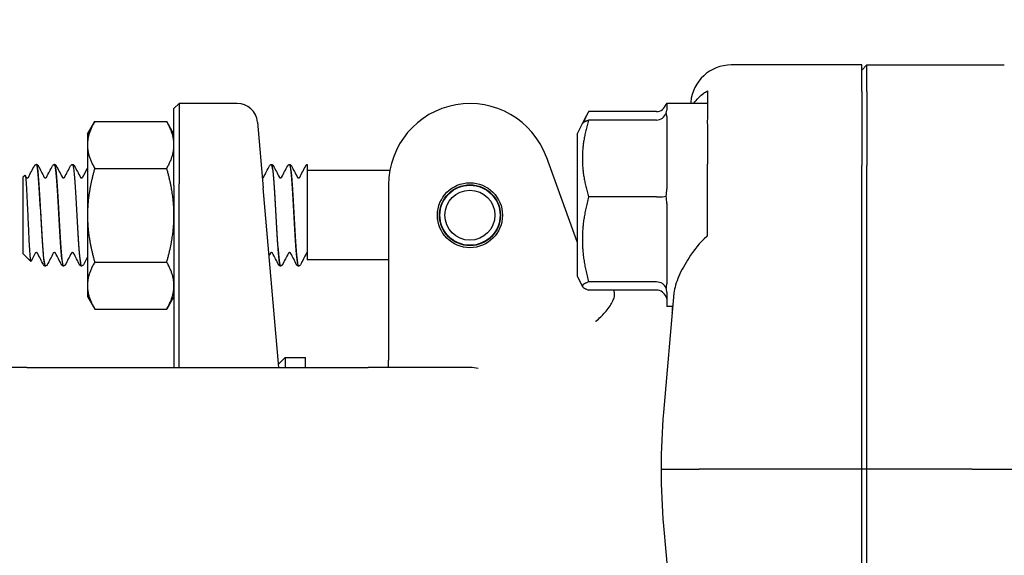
# Model space of a CAD drawing. Header units: inches. Extents: x 5 to 1128, y -85 to 748.
# Tile 366 of 656: x 438.32 to 441.35, y 696.62 to 698.27. Entities that reach past the tile are written whole.
import ezdxf

# ---------------------------------------------------------------- set-up
doc = ezdxf.new("R2010")
doc.units = ezdxf.units.IN
doc.header["$LTSCALE"] = 32
doc.header["$MEASUREMENT"] = 0
doc.layers.add('Dimension (ANSI)', color=7, linetype='Continuous', lineweight=25)
doc.layers.add('Visible (ANSI)', color=7, linetype='Continuous', lineweight=30)
doc.styles.add('Note Text (ANSI)', font='tahoma.ttf')
doc.dimstyles.new('SB Fraction-16 (ANSI)', dxfattribs={"dimscale": 32, "dimtxt": 0.125, "dimasz": 0.098425, "dimexe": 0.125, "dimexo": 0.0625, "dimgap": 0.031496, "dimtad": 0, "dimtih": 1, "dimtoh": 1, "dimdec": 4, "dimrnd": 1e-08, "dimzin": 0, "dimdsep": 46, "dimlunit": 5, "dimtxsty": 'Note Text (ANSI)', "dimcen": 0.09, "dimdle": 0.393701, "dimclrd": 256, "dimclre": 256, "dimclrt": 256, "dimadec": 0, "dimazin": 3, "dimtfac": 0.96, "dimtofl": 0, "dimtmove": 0, "dimatfit": 3, "dimfxl": 1, "dimfrac": 2, "dimtolj": 1, "dimtzin": 12, "dimlwd": -1, "dimlwe": -1, "dimarcsym": 0})

# ---------------------------------------------------------------- blocks, each defined once
blk = doc.blocks.new('*D19')
at = {"layer": 'Defpoints', "color": 0, "transparency": 16777216}
for p in [(455.7806, 700.4398), (292.0011, 552.4398), (455.7806, 552.4398)]:
    blk.add_point(p, dxfattribs=at)
at = {"layer": 'Dimension (ANSI)', "transparency": 16777216}
for p, q in [((453.7806, 700.4398), (288.0011, 700.4398)), ((292.0011, 697.2902), (292.0011, 636.039)), ((292.0011, 555.5894), (292.0011, 629.8406)), ((453.7806, 552.4398), (288.0011, 552.4398))]:
    blk.add_line(p, q, dxfattribs=at)
for points in [[(291.4762, 697.2902), (292.526, 697.2902), (292.0011, 700.4398)], [(291.4762, 555.5894), (292.526, 555.5894), (292.0011, 552.4398)]]:
    blk.add_solid(points, dxfattribs=at)
at = {"layer": 'Dimension (ANSI)', "transparency": 16777216, "insert": (287.899, 635.0311), "char_height": 4, "attachment_point": 1, "style": 'Note Text (ANSI)'}
blk.add_mtext('\\A1;148', dxfattribs=at)

msp = doc.modelspace()

# ---------------------------------------------------------------- linework, layer by layer
at = {"layer": 'Visible (ANSI)'}
for p, q in [((440.90792, 698.13279), (440.50632, 698.13279)), ((440.92354, 698.13279), (440.90792, 698.11711)), ((440.90792, 698.05101), (440.90792, 698.13279)), ((440.92354, 698.05101), (440.92354, 698.13279)), ((440.92354, 698.13279), (441.34589, 698.13279)), ((440.90792, 698.05101), (440.90792, 697.82375)), ((440.92354, 698.05101), (440.92354, 697.82375)), ((440.38171, 698.01821), (440.38134, 698.01404)), ((440.43292, 698.03213), (440.43292, 697.96579)), ((438.79292, 697.99842), (438.80854, 698.01404)), ((438.79292, 697.76217), (438.79292, 697.99842)), ((438.80854, 698.01404), (438.80854, 697.76654)), ((438.98722, 698.01404), (438.80854, 698.01404)), ((440.27667, 697.98912), (440.06788, 697.98912)), ((440.30792, 698.01404), (440.30792, 697.99359)), ((440.43292, 698.01404), (440.30792, 698.01404)), ((438.52692, 697.92029), (438.54925, 697.95897)), ((438.54925, 697.95897), (438.77059, 697.95897)), ((438.79292, 697.92029), (438.77059, 697.95897)), ((439.04949, 697.95699), (439.0672, 697.75449)), ((440.04902, 697.9525), (440.06147, 697.97739)), ((440.27667, 697.96317), (440.06788, 697.96317)), ((440.30792, 697.97444), (440.30792, 697.75128)), ((440.03292, 697.92029), (440.04902, 697.9525)), ((440.43292, 697.94927), (440.43292, 697.82747)), ((438.52692, 697.92029), (438.52692, 697.8868)), ((440.03292, 697.92029), (440.03292, 697.48279)), ((438.52692, 697.8868), (438.52692, 697.67029)), ((440.03292, 697.58832), (439.93784, 697.84955)), ((438.36994, 697.82654), (438.36936, 697.82654)), ((438.42555, 697.82654), (438.42497, 697.82654)), ((438.48116, 697.82654), (438.48058, 697.82654)), ((438.54925, 697.81463), (438.77059, 697.81463)), ((439.09289, 697.82654), (439.0923, 697.82654)), ((439.1485, 697.82654), (439.14791, 697.82654)), ((439.20292, 697.82648), (439.20292, 697.81011)), ((439.20292, 697.81011), (439.20292, 697.69871)), ((439.45678, 697.80779), (439.20292, 697.80779)), ((440.43292, 697.60661), (440.43292, 697.82747)), ((440.90792, 696.88904), (440.90792, 697.82375)), ((440.92354, 696.88904), (440.92354, 697.82375)), ((438.32792, 697.78756), (438.33424, 697.79388)), ((438.32792, 697.78756), (438.32792, 697.55302)), ((438.79292, 697.76217), (438.79292, 697.20154)), ((438.80854, 697.20154), (438.80854, 697.76654)), ((439.11558, 697.20154), (439.0672, 697.75449)), ((439.45292, 697.76404), (439.45292, 697.4172)), ((440.27667, 697.7267), (440.06788, 697.7267)), ((439.20292, 697.69871), (439.20292, 697.53279)), ((440.30792, 697.70613), (440.30792, 697.45923)), ((438.52692, 697.67029), (438.52692, 697.45378)), ((438.32792, 697.55302), (438.35252, 697.52841)), ((439.45292, 697.53279), (439.20292, 697.53279)), ((438.39775, 697.51404), (438.39716, 697.51404)), ((438.45336, 697.51404), (438.45278, 697.51404)), ((438.50897, 697.51404), (438.50839, 697.51404)), ((438.54925, 697.52595), (438.77059, 697.52595)), ((439.12069, 697.51404), (439.12011, 697.51404)), ((439.1763, 697.51404), (439.17572, 697.51404)), ((440.03292, 697.48279), (440.04902, 697.45059)), ((438.52692, 697.45378), (438.52692, 697.42029)), ((440.27667, 697.46507), (440.06788, 697.46507)), ((438.52692, 697.42029), (438.54925, 697.38162)), ((438.79292, 697.42029), (438.77059, 697.38162)), ((439.45292, 697.4172), (439.45292, 697.22467)), ((440.27667, 697.43991), (440.06788, 697.43991)), ((440.33031, 697.43067), (440.29817, 697.06335)), ((440.30792, 697.43323), (440.30792, 697.38904)), ((438.54925, 697.38162), (438.77059, 697.38162)), ((440.32666, 697.38904), (440.30792, 697.38904)), ((439.11465, 697.21215), (439.13529, 697.23279)), ((439.13529, 697.23279), (439.13529, 697.20154)), ((439.13529, 697.23279), (439.19779, 697.23279)), ((439.19779, 697.20154), (439.19779, 697.23279)), ((438.34042, 697.20154), (438.02792, 697.20154)), ((438.34042, 697.20154), (439.39042, 697.20154)), ((439.70292, 697.20154), (439.39042, 697.20154)), ((439.45292, 697.20154), (439.45292, 697.22467)), ((440.29056, 696.88904), (440.40744, 696.88904)), ((440.90792, 696.88904), (440.40744, 696.88904)), ((440.92354, 696.88904), (440.90792, 696.88904)), ((440.90792, 695.95433), (440.90792, 696.88904)), ((440.92354, 695.95433), (440.92354, 696.88904)), ((441.24702, 696.88904), (440.92354, 696.88904)), ((441.24702, 696.88904), (441.37163, 696.88904)), ((440.29817, 696.71473), (440.33031, 696.34741))]:
    msp.add_line(p, q, dxfattribs=at)
for radius in [0.1, 0.09375, 0.0925, 0.07688]:
    msp.add_circle((439.70292, 697.67029), radius, dxfattribs=at)
for centre, radius, start, end in [((438.98722, 697.95154), 0.0625, 5, 90), ((439.70292, 697.76404), 0.25, 20, 180), ((439.70292, 697.07654), 0.125, 78.3306, 90)]:
    msp.add_arc(centre, radius, start, end, dxfattribs=at)
for centre, major_axis, ratio, start_param, end_param in [((440.50623, 698.00731), (0.01094, 0.125), 0.9961657, 0.0869335, 1.5707963), ((440.27667, 698.02506), (0, 0.03595), 0.8693335, 3.1415927, 4.3657422), ((440.27667, 697.99587), (0, -0.0327), 0.9555533, 0, 1.2241495), ((440.27667, 697.72985), (0.03125, 0), 0.1006388, 4.712389, 5.9365385), ((440.27667, 697.43551), (0.03125, 0), 0.9458753, 0.3466468, 1.5707963), ((440.27667, 697.40721), (0, 0.0327), 0.9555533, 5.0590358, 6.2831853)]:
    msp.add_ellipse(centre, major_axis=major_axis, ratio=ratio, start_param=start_param, end_param=end_param, dxfattribs=at)
for points, knots in [([(440.39168, 698.01404), (440.39961, 698.02726), (440.41021, 698.03804), (440.42519, 698.04844), (440.42891, 698.05073), (440.43292, 698.05288)], [0.72464195, 0.72464195, 0.72464195, 0.72464195, 0.90366002, 0.90366002, 0.95550669, 0.95550669, 0.95550669, 0.95550669]), ([(438.36515, 697.82447), (438.36507, 697.82438), (438.36498, 697.82428), (438.36466, 697.82388), (438.3644, 697.82351), (438.36409, 697.82295)], [-0.025931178, -0.025931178, -0.025931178, -0.025931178, -0.019551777, -0.019551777, 0, 0, 0, 0]), ([(438.36515, 697.82447), (438.36553, 697.8249), (438.36603, 697.82536), (438.36742, 697.82617), (438.36835, 697.82649), (438.36933, 697.82654)], [0, 0, 0, 0, 0.013250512, 0.013250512, 0.027054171, 0.027054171, 0.027054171, 0.027054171]), ([(438.36933, 697.82632), (438.37134, 697.8262), (438.37335, 697.81426), (438.37535, 697.79208), (438.37817, 697.76093), (438.38099, 697.71039), (438.3838, 697.66074), (438.38662, 697.61111), (438.38944, 697.56369), (438.39225, 697.53749), (438.39389, 697.52226), (438.39553, 697.51444), (438.39716, 697.51436)], [4.7095281, 4.7095281, 4.7095281, 4.7095281, 5.3893637, 5.3893637, 5.3893637, 6.3443154, 6.3443154, 6.3443154, 7.2990044, 7.2990044, 7.2990044, 7.8539816, 7.8539816, 7.8539816, 7.8539816]), ([(438.39777, 697.51425), (438.39568, 697.51438), (438.3936, 697.5274), (438.39151, 697.5513), (438.38869, 697.58349), (438.38588, 697.63454), (438.38307, 697.68402), (438.38023, 697.73395), (438.37739, 697.78092), (438.37455, 697.80585), (438.37301, 697.81933), (438.37148, 697.82627), (438.36994, 697.82633)], [-14.1400278, -14.1400278, -14.1400278, -14.1400278, -13.4320997, -13.4320997, -13.4320997, -12.4783682, -12.4783682, -12.4783682, -11.5160648, -11.5160648, -11.5160648, -10.9955743, -10.9955743, -10.9955743, -10.9955743]), ([(438.36997, 697.82654), (438.3711, 697.82648), (438.37216, 697.82606), (438.37363, 697.82507), (438.37412, 697.82455), (438.37482, 697.82363), (438.37507, 697.82321), (438.37528, 697.8228)], [0, 0, 0, 0, 0.015967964, 0.015967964, 0.031253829, 0.031253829, 0.045415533, 0.045415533, 0.045415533, 0.045415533]), ([(438.41963, 697.8228), (438.41996, 697.82344), (438.42036, 697.82411), (438.4215, 697.82521), (438.422, 697.8256), (438.42329, 697.82625), (438.4241, 697.8265), (438.42495, 697.82654)], [0, 0, 0, 0, 0.022095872, 0.022095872, 0.033561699, 0.033561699, 0.045438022, 0.045438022, 0.045438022, 0.045438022]), ([(438.42495, 697.82648), (438.42531, 697.82653), (438.42567, 697.82619), (438.42603, 697.82542), (438.42884, 697.8195), (438.43165, 697.78853), (438.43447, 697.74489), (438.43728, 697.70127), (438.44009, 697.64615), (438.4429, 697.60157), (438.44572, 697.55699), (438.44853, 697.52413), (438.45134, 697.5161), (438.45182, 697.51473), (438.4523, 697.51409), (438.45278, 697.51414)], [10.9927134, 10.9927134, 10.9927134, 10.9927134, 11.1151899, 11.1151899, 11.1151899, 12.0686082, 12.0686082, 12.0686082, 13.0217811, 13.0217811, 13.0217811, 13.9747115, 13.9747115, 13.9747115, 14.1371669, 14.1371669, 14.1371669, 14.1371669]), ([(438.45338, 697.51429), (438.45249, 697.51415), (438.4516, 697.51634), (438.45072, 697.52095), (438.44791, 697.53552), (438.44511, 697.57392), (438.4423, 697.62089), (438.4395, 697.66778), (438.4367, 697.72198), (438.4339, 697.762), (438.43112, 697.80179), (438.42834, 697.82647), (438.42555, 697.82654)], [-20.4232131, -20.4232131, -20.4232131, -20.4232131, -20.1217618, -20.1217618, -20.1217618, -19.1712317, -19.1712317, -19.1712317, -18.2223022, -18.2223022, -18.2223022, -17.2787596, -17.2787596, -17.2787596, -17.2787596]), ([(438.42558, 697.82654), (438.42671, 697.82648), (438.42778, 697.82606), (438.42925, 697.82507), (438.42973, 697.82455), (438.43044, 697.82363), (438.43068, 697.82321), (438.4309, 697.8228)], [0, 0, 0, 0, 0.015967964, 0.015967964, 0.031253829, 0.031253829, 0.045415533, 0.045415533, 0.045415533, 0.045415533]), ([(438.47524, 697.8228), (438.47557, 697.82344), (438.47597, 697.82411), (438.47711, 697.82521), (438.47761, 697.8256), (438.4789, 697.82625), (438.47971, 697.8265), (438.48056, 697.82654)], [0, 0, 0, 0, 0.022095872, 0.022095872, 0.033561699, 0.033561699, 0.045438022, 0.045438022, 0.045438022, 0.045438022]), ([(438.48056, 697.82621), (438.48206, 697.82626), (438.48355, 697.81983), (438.48505, 697.80701), (438.48786, 697.78302), (438.49067, 697.73727), (438.49348, 697.68802), (438.49629, 697.63878), (438.49909, 697.58733), (438.5019, 697.55417), (438.50406, 697.52863), (438.50622, 697.51445), (438.50839, 697.5142)], [17.2758987, 17.2758987, 17.2758987, 17.2758987, 17.7840647, 17.7840647, 17.7840647, 18.7358252, 18.7358252, 18.7358252, 19.6873602, 19.6873602, 19.6873602, 20.4203522, 20.4203522, 20.4203522, 20.4203522]), ([(438.50899, 697.51409), (438.50652, 697.5142), (438.50405, 697.53305), (438.50158, 697.56538), (438.49874, 697.60259), (438.49589, 697.65668), (438.49305, 697.70559), (438.49021, 697.75437), (438.48738, 697.79666), (438.48454, 697.8153), (438.48342, 697.8227), (438.48229, 697.8263), (438.48116, 697.82623)], [-26.7063984, -26.7063984, -26.7063984, -26.7063984, -25.8688703, -25.8688703, -25.8688703, -24.9048316, -24.9048316, -24.9048316, -23.9435311, -23.9435311, -23.9435311, -23.5619449, -23.5619449, -23.5619449, -23.5619449]), ([(438.48119, 697.82654), (438.48232, 697.82648), (438.48339, 697.82606), (438.48486, 697.82507), (438.48534, 697.82455), (438.48605, 697.82363), (438.48629, 697.82321), (438.48651, 697.8228)], [0, 0, 0, 0, 0.015967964, 0.015967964, 0.031253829, 0.031253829, 0.045415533, 0.045415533, 0.045415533, 0.045415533]), ([(439.08696, 697.8228), (439.08729, 697.82344), (439.08769, 697.82411), (439.08883, 697.82521), (439.08933, 697.8256), (439.09062, 697.82625), (439.09143, 697.8265), (439.09228, 697.82654)], [0, 0, 0, 0, 0.022095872, 0.022095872, 0.033561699, 0.033561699, 0.045438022, 0.045438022, 0.045438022, 0.045438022]), ([(439.09228, 697.82643), (439.09277, 697.82651), (439.09327, 697.82586), (439.09376, 697.82443), (439.09658, 697.81627), (439.0994, 697.78309), (439.10222, 697.73824), (439.10504, 697.69348), (439.10786, 697.63829), (439.11067, 697.59478), (439.11348, 697.55135), (439.11629, 697.5207), (439.1191, 697.51506), (439.11944, 697.51438), (439.11977, 697.51406), (439.12011, 697.5141)], [86.3909371, 86.3909371, 86.3909371, 86.3909371, 86.558303, 86.558303, 86.558303, 87.5147256, 87.5147256, 87.5147256, 88.4689986, 88.4689986, 88.4689986, 89.4213086, 89.4213086, 89.4213086, 89.5353906, 89.5353906, 89.5353906, 89.5353906]), ([(439.12072, 697.51424), (439.11997, 697.51412), (439.11922, 697.51564), (439.11848, 697.51891), (439.11567, 697.53119), (439.11286, 697.5678), (439.11004, 697.6141), (439.10723, 697.66038), (439.10442, 697.71515), (439.10161, 697.75652), (439.09881, 697.79787), (439.096, 697.82476), (439.09319, 697.82645), (439.09309, 697.82651), (439.09299, 697.82654), (439.09289, 697.82653)], [-95.8214368, -95.8214368, -95.8214368, -95.8214368, -95.568359, -95.568359, -95.568359, -94.6156683, -94.6156683, -94.6156683, -93.6632144, -93.6632144, -93.6632144, -92.7109946, -92.7109946, -92.7109946, -92.6769833, -92.6769833, -92.6769833, -92.6769833]), ([(439.09291, 697.82654), (439.09405, 697.82648), (439.09511, 697.82606), (439.09658, 697.82507), (439.09706, 697.82455), (439.09777, 697.82363), (439.09802, 697.82321), (439.09823, 697.8228)], [0, 0, 0, 0, 0.015967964, 0.015967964, 0.031253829, 0.031253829, 0.045415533, 0.045415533, 0.045415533, 0.045415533]), ([(439.14257, 697.8228), (439.1429, 697.82344), (439.1433, 697.82411), (439.14444, 697.82521), (439.14494, 697.8256), (439.14623, 697.82625), (439.14705, 697.8265), (439.14789, 697.82654)], [0, 0, 0, 0, 0.022095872, 0.022095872, 0.033561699, 0.033561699, 0.045438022, 0.045438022, 0.045438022, 0.045438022]), ([(439.14789, 697.82623), (439.14957, 697.82621), (439.15125, 697.81806), (439.15293, 697.80216), (439.15574, 697.7755), (439.15856, 697.72781), (439.16137, 697.67818), (439.16417, 697.62875), (439.16698, 697.57868), (439.16978, 697.54791), (439.17176, 697.52618), (439.17374, 697.51449), (439.17572, 697.51428)], [92.6741224, 92.6741224, 92.6741224, 92.6741224, 93.2431504, 93.2431504, 93.2431504, 94.1972517, 94.1972517, 94.1972517, 95.1476373, 95.1476373, 95.1476373, 95.8185759, 95.8185759, 95.8185759, 95.8185759]), ([(439.17633, 697.51412), (439.17392, 697.51426), (439.17152, 697.53199), (439.16911, 697.5628), (439.1663, 697.59886), (439.16348, 697.65189), (439.16067, 697.70064), (439.15786, 697.74938), (439.15504, 697.79255), (439.15223, 697.81287), (439.15098, 697.82185), (439.14974, 697.82626), (439.1485, 697.82622)], [-102.1046221, -102.1046221, -102.1046221, -102.1046221, -101.2896371, -101.2896371, -101.2896371, -100.3354652, -100.3354652, -100.3354652, -99.3815473, -99.3815473, -99.3815473, -98.9601686, -98.9601686, -98.9601686, -98.9601686]), ([(439.14852, 697.82654), (439.14966, 697.82648), (439.15072, 697.82606), (439.15219, 697.82507), (439.15267, 697.82455), (439.15338, 697.82363), (439.15363, 697.82321), (439.15384, 697.8228)], [0, 0, 0, 0, 0.015967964, 0.015967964, 0.031253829, 0.031253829, 0.045415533, 0.045415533, 0.045415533, 0.045415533]), ([(439.19818, 697.8228), (439.1985, 697.8234), (439.19887, 697.82403), (439.19989, 697.82507), (439.20032, 697.82543), (439.20144, 697.82609), (439.20215, 697.82636), (439.20292, 697.82648)], [0, 0, 0, 0, 0.020860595, 0.020860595, 0.031618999, 0.031618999, 0.042693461, 0.042693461, 0.042693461, 0.042693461]), ([(438.33424, 697.79388), (438.33438, 697.79402), (438.33451, 697.79405), (438.33542, 697.79359), (438.33617, 697.78998), (438.33768, 697.77675), (438.33843, 697.76715), (438.33995, 697.74304), (438.3407, 697.7287), (438.34221, 697.69702), (438.34296, 697.67996), (438.34447, 697.64531), (438.34522, 697.62805), (438.34674, 697.59563), (438.34749, 697.58081), (438.349, 697.55565), (438.34975, 697.54562), (438.35127, 697.53182), (438.35202, 697.52827), (438.35292, 697.5283), (438.35307, 697.52844), (438.35322, 697.52872)], [-1.8174748, -1.8174748, -1.8174748, -1.8174748, -1.7949096, -1.7949096, -1.6700584, -1.6700584, -1.5430016, -1.5430016, -1.41374, -1.41374, -1.2822742, -1.2822742, -1.1486049, -1.1486049, -1.0127327, -1.0127327, -0.8746582, -0.8746582, -0.7343822, -0.7343822, -0.7065085, -0.7065085, -0.7065085, -0.7065085]), ([(438.33847, 697.78698), (438.33847, 697.78698), (438.33854, 697.78682), (438.3391, 697.78629), (438.33944, 697.78601), (438.34045, 697.78554), (438.34114, 697.78535), (438.34184, 697.78535)], [0.003893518, 0.003893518, 0.003893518, 0.003893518, 0.02135506, 0.02135506, 0.032660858, 0.032660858, 0.044379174, 0.044379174, 0.044379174, 0.044379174]), ([(438.34184, 697.78535), (438.34292, 697.78535), (438.34391, 697.7858), (438.34487, 697.78651), (438.34507, 697.78676), (438.3452, 697.78695), (438.34522, 697.78698), (438.34522, 697.78698)], [0, 0, 0, 0, 0.017919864, 0.017919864, 0.032518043, 0.032518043, 0.040461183, 0.040461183, 0.040461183, 0.040461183]), ([(438.39408, 697.78698), (438.39408, 697.78698), (438.39416, 697.78682), (438.39471, 697.78629), (438.39505, 697.78601), (438.39606, 697.78554), (438.39675, 697.78535), (438.39746, 697.78535)], [0.003893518, 0.003893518, 0.003893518, 0.003893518, 0.02135506, 0.02135506, 0.032660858, 0.032660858, 0.044379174, 0.044379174, 0.044379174, 0.044379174]), ([(438.39746, 697.78535), (438.39853, 697.78535), (438.39953, 697.7858), (438.40048, 697.78651), (438.40068, 697.78676), (438.40081, 697.78695), (438.40083, 697.78698), (438.40083, 697.78698)], [0, 0, 0, 0, 0.017919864, 0.017919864, 0.032518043, 0.032518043, 0.040461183, 0.040461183, 0.040461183, 0.040461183]), ([(438.44969, 697.78698), (438.44969, 697.78698), (438.44977, 697.78682), (438.45032, 697.78629), (438.45066, 697.78601), (438.45167, 697.78554), (438.45237, 697.78535), (438.45307, 697.78535)], [0.003893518, 0.003893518, 0.003893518, 0.003893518, 0.02135506, 0.02135506, 0.032660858, 0.032660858, 0.044379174, 0.044379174, 0.044379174, 0.044379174]), ([(438.45307, 697.78535), (438.45414, 697.78535), (438.45514, 697.7858), (438.4561, 697.78651), (438.45629, 697.78676), (438.45642, 697.78695), (438.45644, 697.78698), (438.45644, 697.78698)], [0, 0, 0, 0, 0.017919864, 0.017919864, 0.032518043, 0.032518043, 0.040461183, 0.040461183, 0.040461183, 0.040461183]), ([(438.5053, 697.78698), (438.5053, 697.78698), (438.50538, 697.78682), (438.50593, 697.78629), (438.50627, 697.78601), (438.50728, 697.78554), (438.50798, 697.78535), (438.50868, 697.78535)], [0.003893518, 0.003893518, 0.003893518, 0.003893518, 0.02135506, 0.02135506, 0.032660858, 0.032660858, 0.044379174, 0.044379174, 0.044379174, 0.044379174]), ([(438.50868, 697.78535), (438.50975, 697.78535), (438.51075, 697.7858), (438.51171, 697.78651), (438.5119, 697.78676), (438.51203, 697.78695), (438.51205, 697.78698), (438.51205, 697.78698)], [0, 0, 0, 0, 0.017919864, 0.017919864, 0.032518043, 0.032518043, 0.040461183, 0.040461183, 0.040461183, 0.040461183]), ([(439.06479, 697.78535), (439.06586, 697.78535), (439.06686, 697.7858), (439.06782, 697.78651), (439.06801, 697.78676), (439.06815, 697.78695), (439.06816, 697.78698), (439.06816, 697.78698)], [0, 0, 0, 0, 0.017919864, 0.017919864, 0.032518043, 0.032518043, 0.040461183, 0.040461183, 0.040461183, 0.040461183]), ([(439.11703, 697.78698), (439.11703, 697.78698), (439.1171, 697.78682), (439.11765, 697.78629), (439.11799, 697.78601), (439.11901, 697.78554), (439.1197, 697.78535), (439.1204, 697.78535)], [0.003893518, 0.003893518, 0.003893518, 0.003893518, 0.02135506, 0.02135506, 0.032660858, 0.032660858, 0.044379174, 0.044379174, 0.044379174, 0.044379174]), ([(439.1204, 697.78535), (439.12147, 697.78535), (439.12247, 697.7858), (439.12343, 697.78651), (439.12362, 697.78676), (439.12376, 697.78695), (439.12377, 697.78698), (439.12377, 697.78698)], [0, 0, 0, 0, 0.017919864, 0.017919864, 0.032518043, 0.032518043, 0.040461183, 0.040461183, 0.040461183, 0.040461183]), ([(439.17264, 697.78698), (439.17264, 697.78698), (439.17271, 697.78682), (439.17326, 697.78629), (439.17361, 697.78601), (439.17462, 697.78554), (439.17531, 697.78535), (439.17601, 697.78535)], [0.003893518, 0.003893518, 0.003893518, 0.003893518, 0.02135506, 0.02135506, 0.032660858, 0.032660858, 0.044379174, 0.044379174, 0.044379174, 0.044379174]), ([(439.17601, 697.78535), (439.17708, 697.78535), (439.17808, 697.7858), (439.17904, 697.78651), (439.17923, 697.78676), (439.17937, 697.78695), (439.17939, 697.78698), (439.17939, 697.78698)], [0, 0, 0, 0, 0.017919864, 0.017919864, 0.032518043, 0.032518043, 0.040461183, 0.040461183, 0.040461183, 0.040461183]), ([(440.43292, 697.60661), (440.43238, 697.60616), (440.43184, 697.60571), (440.40996, 697.587), (440.39028, 697.56058), (440.36425, 697.52076), (440.35328, 697.5013), (440.33702, 697.46402), (440.33166, 697.44617), (440.33031, 697.43067)], [1.27338526, 1.27338526, 1.27338526, 1.27338526, 1.27873688, 1.27873688, 1.4959744, 1.4959744, 1.66977331, 1.66977331, 1.84048199, 1.84048199, 1.84048199, 1.84048199]), ([(438.36965, 697.55523), (438.36858, 697.55523), (438.36758, 697.55478), (438.36662, 697.55408), (438.36643, 697.55382), (438.36629, 697.55363), (438.36628, 697.5536), (438.36628, 697.5536)], [0, 0, 0, 0, 0.017919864, 0.017919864, 0.032518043, 0.032518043, 0.040461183, 0.040461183, 0.040461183, 0.040461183]), ([(438.37302, 697.5536), (438.37302, 697.5536), (438.37295, 697.55377), (438.3724, 697.55429), (438.37206, 697.55457), (438.37104, 697.55504), (438.37035, 697.55523), (438.36965, 697.55523)], [0.003893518, 0.003893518, 0.003893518, 0.003893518, 0.02135506, 0.02135506, 0.032660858, 0.032660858, 0.044379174, 0.044379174, 0.044379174, 0.044379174]), ([(438.42526, 697.55523), (438.42419, 697.55523), (438.42319, 697.55478), (438.42223, 697.55408), (438.42204, 697.55382), (438.42191, 697.55363), (438.42189, 697.5536), (438.42189, 697.5536)], [0, 0, 0, 0, 0.017919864, 0.017919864, 0.032518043, 0.032518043, 0.040461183, 0.040461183, 0.040461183, 0.040461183]), ([(438.42864, 697.5536), (438.42864, 697.5536), (438.42856, 697.55377), (438.42801, 697.55429), (438.42767, 697.55457), (438.42666, 697.55504), (438.42596, 697.55523), (438.42526, 697.55523)], [0.003893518, 0.003893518, 0.003893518, 0.003893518, 0.02135506, 0.02135506, 0.032660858, 0.032660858, 0.044379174, 0.044379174, 0.044379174, 0.044379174]), ([(438.48087, 697.55523), (438.4798, 697.55523), (438.4788, 697.55478), (438.47784, 697.55408), (438.47765, 697.55382), (438.47752, 697.55363), (438.4775, 697.5536), (438.4775, 697.5536)], [0, 0, 0, 0, 0.017919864, 0.017919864, 0.032518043, 0.032518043, 0.040461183, 0.040461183, 0.040461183, 0.040461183]), ([(438.48425, 697.5536), (438.48425, 697.5536), (438.48417, 697.55377), (438.48362, 697.55429), (438.48328, 697.55457), (438.48227, 697.55504), (438.48157, 697.55523), (438.48087, 697.55523)], [0.003893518, 0.003893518, 0.003893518, 0.003893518, 0.02135506, 0.02135506, 0.032660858, 0.032660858, 0.044379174, 0.044379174, 0.044379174, 0.044379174]), ([(439.09259, 697.55523), (439.09152, 697.55523), (439.09053, 697.55478), (439.08957, 697.55408), (439.08937, 697.55382), (439.08924, 697.55363), (439.08922, 697.5536), (439.08922, 697.5536)], [0, 0, 0, 0, 0.017919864, 0.017919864, 0.032518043, 0.032518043, 0.040461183, 0.040461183, 0.040461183, 0.040461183]), ([(439.09597, 697.5536), (439.09597, 697.5536), (439.0959, 697.55377), (439.09534, 697.55429), (439.095, 697.55457), (439.09399, 697.55504), (439.0933, 697.55523), (439.09259, 697.55523)], [0.003893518, 0.003893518, 0.003893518, 0.003893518, 0.02135506, 0.02135506, 0.032660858, 0.032660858, 0.044379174, 0.044379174, 0.044379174, 0.044379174]), ([(439.14821, 697.55523), (439.14713, 697.55523), (439.14614, 697.55478), (439.14518, 697.55408), (439.14499, 697.55382), (439.14485, 697.55363), (439.14483, 697.5536), (439.14483, 697.5536)], [0, 0, 0, 0, 0.017919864, 0.017919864, 0.032518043, 0.032518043, 0.040461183, 0.040461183, 0.040461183, 0.040461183]), ([(439.15158, 697.5536), (439.15158, 697.5536), (439.15151, 697.55377), (439.15095, 697.55429), (439.15061, 697.55457), (439.1496, 697.55504), (439.14891, 697.55523), (439.14821, 697.55523)], [0.003893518, 0.003893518, 0.003893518, 0.003893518, 0.02135506, 0.02135506, 0.032660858, 0.032660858, 0.044379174, 0.044379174, 0.044379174, 0.044379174]), ([(439.20292, 697.55514), (439.20194, 697.55494), (439.20123, 697.55444), (439.20057, 697.55382), (439.20047, 697.55365), (439.20045, 697.55361), (439.20044, 697.5536), (439.20044, 697.5536)], [0, 0, 0, 0, 0.017397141, 0.017397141, 0.033013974, 0.033013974, 0.035372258, 0.035372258, 0.035372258, 0.035372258]), ([(438.39714, 697.51404), (438.39601, 697.5141), (438.39494, 697.51452), (438.39347, 697.51551), (438.39299, 697.51603), (438.39228, 697.51695), (438.39203, 697.51737), (438.39182, 697.51778)], [0, 0, 0, 0, 0.015967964, 0.015967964, 0.031253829, 0.031253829, 0.045415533, 0.045415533, 0.045415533, 0.045415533]), ([(438.40309, 697.51778), (438.40276, 697.51714), (438.40236, 697.51647), (438.40122, 697.51537), (438.40072, 697.51498), (438.39943, 697.51433), (438.39862, 697.51408), (438.39777, 697.51404)], [0, 0, 0, 0, 0.022095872, 0.022095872, 0.033561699, 0.033561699, 0.045438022, 0.045438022, 0.045438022, 0.045438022]), ([(438.45275, 697.51404), (438.45162, 697.5141), (438.45055, 697.51452), (438.44908, 697.51551), (438.4486, 697.51603), (438.44789, 697.51695), (438.44765, 697.51737), (438.44743, 697.51778)], [0, 0, 0, 0, 0.015967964, 0.015967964, 0.031253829, 0.031253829, 0.045415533, 0.045415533, 0.045415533, 0.045415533]), ([(438.4587, 697.51778), (438.45837, 697.51714), (438.45797, 697.51647), (438.45683, 697.51537), (438.45633, 697.51498), (438.45504, 697.51433), (438.45423, 697.51408), (438.45338, 697.51404)], [0, 0, 0, 0, 0.022095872, 0.022095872, 0.033561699, 0.033561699, 0.045438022, 0.045438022, 0.045438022, 0.045438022]), ([(438.50836, 697.51404), (438.50723, 697.5141), (438.50616, 697.51452), (438.50469, 697.51551), (438.50421, 697.51603), (438.5035, 697.51695), (438.50326, 697.51737), (438.50304, 697.51778)], [0, 0, 0, 0, 0.015967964, 0.015967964, 0.031253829, 0.031253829, 0.045415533, 0.045415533, 0.045415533, 0.045415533]), ([(438.51431, 697.51778), (438.51398, 697.51714), (438.51358, 697.51647), (438.51244, 697.51537), (438.51194, 697.51498), (438.51065, 697.51433), (438.50984, 697.51408), (438.50899, 697.51404)], [0, 0, 0, 0, 0.022095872, 0.022095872, 0.033561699, 0.033561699, 0.045438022, 0.045438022, 0.045438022, 0.045438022]), ([(439.12008, 697.51404), (439.11895, 697.5141), (439.11789, 697.51452), (439.11642, 697.51551), (439.11593, 697.51603), (439.11523, 697.51695), (439.11498, 697.51737), (439.11477, 697.51778)], [0, 0, 0, 0, 0.015967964, 0.015967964, 0.031253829, 0.031253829, 0.045415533, 0.045415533, 0.045415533, 0.045415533]), ([(439.12603, 697.51778), (439.1257, 697.51714), (439.1253, 697.51647), (439.12416, 697.51537), (439.12367, 697.51498), (439.12238, 697.51433), (439.12156, 697.51408), (439.12072, 697.51404)], [0, 0, 0, 0, 0.022095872, 0.022095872, 0.033561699, 0.033561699, 0.045438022, 0.045438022, 0.045438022, 0.045438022]), ([(439.1757, 697.51404), (439.17456, 697.5141), (439.1735, 697.51452), (439.17203, 697.51551), (439.17154, 697.51603), (439.17084, 697.51695), (439.17059, 697.51737), (439.17038, 697.51778)], [0, 0, 0, 0, 0.015967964, 0.015967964, 0.031253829, 0.031253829, 0.045415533, 0.045415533, 0.045415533, 0.045415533]), ([(439.18165, 697.51778), (439.18131, 697.51714), (439.18091, 697.51647), (439.17977, 697.51537), (439.17928, 697.51498), (439.17799, 697.51433), (439.17717, 697.51408), (439.17633, 697.51404)], [0, 0, 0, 0, 0.022095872, 0.022095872, 0.033561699, 0.033561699, 0.045438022, 0.045438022, 0.045438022, 0.045438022]), ([(440.08947, 697.34367), (440.08963, 697.3438), (440.08979, 697.34393), (440.10065, 697.35279), (440.11, 697.36192), (440.12772, 697.38217), (440.13519, 697.39303), (440.14276, 697.4076), (440.14465, 697.41213), (440.14683, 697.41928), (440.14741, 697.42208), (440.1479, 697.42732), (440.14779, 697.42974), (440.14732, 697.43192)], [-0.0020759, -0.0020759, -0.0020759, -0.0020759, 0, 0, 0.13981454, 0.13981454, 0.31147859, 0.31147859, 0.39681645, 0.39681645, 0.45847322, 0.45847322, 0.52204096, 0.52204096, 0.52204096, 0.52204096])]:
    msp.add_open_spline(points, degree=3, knots=knots, dxfattribs=at)
for points, weights in [([(440.43292, 698.05288), (440.43292, 698.04258), (440.43292, 698.03213)], [0.999914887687, 0.999912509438, 0.999993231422]), ([(440.06788, 697.98912), (440.05768, 697.97188), (440.05295, 697.95643)], [1.04422863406, 1.08531429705, 1.10550107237]), ([(438.54925, 697.95897), (438.52692, 697.92029), (438.52692, 697.8868)], [1, 1.0379548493, 1]), ([(438.79292, 697.8868), (438.79292, 697.92029), (438.77059, 697.95897)], [1, 1.0379548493, 1]), ([(440.06788, 697.96317), (440.0318, 697.84493), (440.06788, 697.7267)], [1.04422863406, 1.20577136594, 1.04422863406]), ([(440.04902, 697.9525), (440.0515, 697.95746), (440.06788, 697.96317)], [1.12285543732, 1.11183872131, 1.04422863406]), ([(438.52692, 697.8868), (438.52692, 697.8533), (438.54925, 697.81463)], [1, 1.0379548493, 1]), ([(438.77059, 697.81463), (438.79292, 697.8533), (438.79292, 697.8868)], [1, 1.0379548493, 1]), ([(438.54925, 697.81463), (438.52692, 697.73728), (438.52692, 697.67029)], [1, 1.0379548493, 1]), ([(438.79292, 697.67029), (438.79292, 697.73728), (438.77059, 697.81463)], [1, 1.0379548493, 1]), ([(440.06788, 697.7267), (440.0318, 697.59589), (440.06788, 697.46507)], [1.04422863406, 1.20577136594, 1.04422863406]), ([(438.52692, 697.67029), (438.52692, 697.6033), (438.54925, 697.52595)], [1, 1.0379548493, 1]), ([(438.77059, 697.52595), (438.79292, 697.6033), (438.79292, 697.67029)], [1, 1.0379548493, 1]), ([(438.54925, 697.52595), (438.52692, 697.48728), (438.52692, 697.45378)], [1, 1.0379548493, 1]), ([(438.79292, 697.45378), (438.79292, 697.48728), (438.77059, 697.52595)], [1, 1.0379548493, 1]), ([(438.52692, 697.45378), (438.52692, 697.42029), (438.54925, 697.38162)], [1, 1.0379548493, 1]), ([(438.77059, 697.38162), (438.79292, 697.42029), (438.79292, 697.45378)], [1, 1.0379548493, 1]), ([(440.06788, 697.46507), (440.0318, 697.45249), (440.06788, 697.43991)], [1.04422863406, 1.20577136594, 1.04422863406])]:
    msp.add_rational_spline(points, weights, degree=2, dxfattribs=at)
for points in [[(440.30792, 698.01401), (440.30792, 698.0139), (440.30743, 698.01351), (440.30606, 698.01285)], [(440.30606, 697.98476), (440.30743, 697.98798), (440.30792, 697.99102), (440.30792, 697.99359)], [(440.30792, 697.97444), (440.30792, 697.97796), (440.30743, 697.98154), (440.30606, 697.98476)], [(440.43292, 697.96579), (440.43269, 697.96044), (440.43269, 697.95492), (440.43292, 697.94927)], [(438.34521, 697.78696), (438.35146, 697.79884), (438.3577, 697.81074), (438.36393, 697.82264)], [(438.36409, 697.82295), (438.36404, 697.82285), (438.36398, 697.82274), (438.36393, 697.82264)], [(438.37528, 697.8228), (438.38155, 697.81085), (438.38781, 697.7989), (438.39409, 697.78696)], [(438.40082, 697.78696), (438.4071, 697.7989), (438.41337, 697.81085), (438.41963, 697.8228)], [(438.4309, 697.8228), (438.43716, 697.81085), (438.44342, 697.7989), (438.44971, 697.78696)], [(438.45643, 697.78696), (438.46271, 697.7989), (438.46898, 697.81085), (438.47524, 697.8228)], [(438.48651, 697.8228), (438.49277, 697.81085), (438.49903, 697.7989), (438.50532, 697.78696)], [(438.51204, 697.78696), (438.51701, 697.7964), (438.52197, 697.80585), (438.52692, 697.8153)], [(439.06815, 697.78696), (439.07443, 697.7989), (439.0807, 697.81085), (439.08696, 697.8228)], [(439.09823, 697.8228), (439.10449, 697.81085), (439.11076, 697.7989), (439.11704, 697.78696)], [(439.12376, 697.78696), (439.13004, 697.7989), (439.13631, 697.81085), (439.14257, 697.8228)], [(439.15384, 697.8228), (439.1601, 697.81085), (439.16637, 697.7989), (439.17265, 697.78696)], [(439.17937, 697.78696), (439.18565, 697.7989), (439.19192, 697.81085), (439.19818, 697.8228)], [(438.33503, 697.79353), (438.33618, 697.79134), (438.33733, 697.78915), (438.33848, 697.78696)], [(439.0645, 697.78536), (439.0646, 697.78536), (439.06469, 697.78535), (439.06479, 697.78535)], [(440.30606, 697.72878), (440.30743, 697.73637), (440.30792, 697.74414), (440.30792, 697.75128)], [(440.30792, 697.70613), (440.30792, 697.71336), (440.30743, 697.72118), (440.30606, 697.72878)], [(438.36629, 697.55362), (438.36192, 697.54533), (438.35757, 697.53703), (438.35322, 697.52872)], [(438.39182, 697.51778), (438.38556, 697.52973), (438.37929, 697.54168), (438.37301, 697.55362)], [(438.4219, 697.55362), (438.41562, 697.54168), (438.40935, 697.52973), (438.40309, 697.51778)], [(438.44743, 697.51778), (438.44117, 697.52973), (438.4349, 697.54168), (438.42862, 697.55362)], [(438.47751, 697.55362), (438.47123, 697.54168), (438.46496, 697.52973), (438.4587, 697.51778)], [(438.50304, 697.51778), (438.49678, 697.52973), (438.49052, 697.54168), (438.48423, 697.55362)], [(438.52692, 697.54182), (438.52271, 697.53381), (438.51851, 697.52579), (438.51431, 697.51778)], [(439.08923, 697.55362), (439.08796, 697.5512), (439.08668, 697.54878), (439.08541, 697.54635)], [(439.11477, 697.51778), (439.10851, 697.52973), (439.10224, 697.54168), (439.09596, 697.55362)], [(439.14484, 697.55362), (439.13856, 697.54168), (439.1323, 697.52973), (439.12603, 697.51778)], [(439.17038, 697.51778), (439.16412, 697.52973), (439.15785, 697.54168), (439.15157, 697.55362)], [(439.20046, 697.55362), (439.19417, 697.54168), (439.18791, 697.52973), (439.18165, 697.51778)], [(440.30606, 697.44556), (440.30743, 697.44993), (440.30792, 697.45466), (440.30792, 697.45923)], [(440.30792, 697.43323), (440.30792, 697.43694), (440.30743, 697.44119), (440.30606, 697.44556)], [(440.14732, 697.43192), (440.14667, 697.43489), (440.1461, 697.43756), (440.14559, 697.43991)], [(440.30606, 697.41832), (440.30743, 697.4151), (440.30792, 697.41206), (440.30792, 697.40949)], [(440.32509, 697.37103), (440.32557, 697.37656), (440.32597, 697.38257), (440.32639, 697.38904)], [(440.29817, 697.06335), (440.29339, 697.00872), (440.29056, 696.94932), (440.29056, 696.88904)], [(440.29056, 696.88904), (440.29056, 696.82876), (440.29339, 696.76935), (440.29817, 696.71473)]]:
    msp.add_open_spline(points, degree=3, dxfattribs=at)

# ---------------------------------------------------------------- dimensions: what is measured, and where the dimension line sits
at = {"layer": 'Dimension (ANSI)'}
dim = msp.add_linear_dim(base=(292.00111, 552.43978), p1=(455.78063, 700.43978), p2=(455.78063, 552.43978), angle=90, dimstyle='SB Fraction-16 (ANSI)', override={"dimgap": 0.031496, "dimdec": 4, "dimtol": 0, "dimlim": 0, "dimtp": 0, "dimtm": 0, "dimtdec": 2, "dimatfit": 1}, dxfattribs=at)
dim.commit()
dim.dimension.update_dxf_attribs({"geometry": '*D19', "text_midpoint": (292.00111, 632.93978), "dimtype": 160})

doc.saveas('drawing.dxf')
